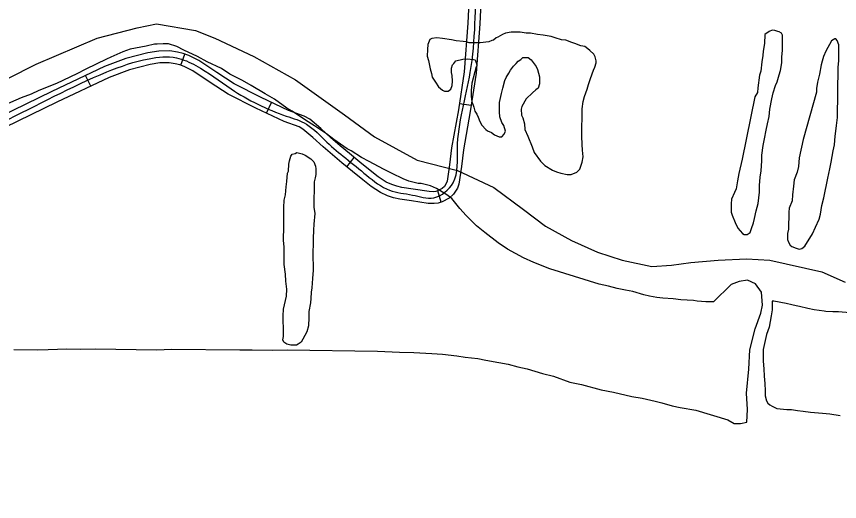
# Model space of a CAD drawing. Extents: x 3355677 to 3393573, y 612928 to 638357.
# Drawn here: x 3383066 to 3385143, y 632784 to 634008 of the extents above; entities that cross this region are included whole.
import ezdxf

# ---------------------------------------------------------------- set-up
doc = ezdxf.new("R2010")
doc.units = 0
for name, color, linetype in [('V-ROAD-CNTR', 7, 'Continuous'), ('V-SITE-VEGE', 7, 'Continuous'), ('V-TOPO-SHOR', 7, 'Continuous')]:
    doc.layers.add(name, color=color, linetype=linetype)

msp = doc.modelspace()

# ---------------------------------------------------------------- linework, layer by layer
at = {"layer": 'V-ROAD-CNTR'}
for p, q in [((3383480.3, 633884.6), (3383490.3, 633912.9)), ((3383253.1, 633831.7), (3383240.3, 633858.8)), ((3383696.6, 633763.7), (3383709.5, 633790.8)), ((3384213.4, 633782.9), (3384183.7, 633787.3)), ((3383899.1, 633628.7), (3383918.2, 633651.8)), ((3384137.5, 633539.1), (3384129, 633567.8))]:
    msp.add_line(p, q, dxfattribs=at)
for points in [[(3384211, 634113.6), (3384205.2, 633990.5), (3384195.9, 633868.2), (3384181.4, 633772.4), (3384163.9, 633676), (3384158.9, 633633.1), (3384152.9, 633592), (3384151.4, 633587.8), (3384145.6, 633579.1), (3384140, 633574.1), (3384128.6, 633567.7), (3384123.9, 633566.3), (3384118.7, 633565.7), (3384107.1, 633566), (3384067.2, 633572), (3384038.6, 633576.6), (3384025.3, 633579.3), (3384012.9, 633583.4), (3383999, 633590.1), (3383978.6, 633603.5), (3383958.7, 633619.1), (3383932.3, 633640.2), (3383906.2, 633661.7), (3383882.6, 633681.7), (3383859.1, 633701.8), (3383833.6, 633724.8), (3383806.3, 633748.2), (3383792.2, 633756.5), (3383752.5, 633770.3), (3383683.4, 633803.2), (3383615.1, 633837.8), (3383571.3, 633866.2), (3383526.1, 633896.8), (3383500.4, 633909.3), (3383486.5, 633914.2), (3383472.3, 633917.9), (3383453.2, 633920.6), (3383424.8, 633920.3), (3383397.2, 633915.8), (3383341.8, 633901.4), (3383288.1, 633881.5), (3383155.1, 633818.4), (3383023.3, 633754.5)], [(3384240.9, 634112.2), (3384235.1, 633988.7), (3384225.7, 633864.8), (3384211, 633767.5), (3384193.6, 633671.6), (3384188.7, 633629.2), (3384182.2, 633584.9), (3384178.5, 633574.3), (3384168.4, 633559.4), (3384157.7, 633549.6), (3384140.4, 633539.9), (3384129.9, 633536.8), (3384120, 633535.6), (3384104.4, 633536.1), (3384062.6, 633542.4), (3384033.1, 633547), (3384017.6, 633550.3), (3384001.7, 633555.5), (3383984.1, 633564), (3383961.1, 633579.1), (3383940, 633595.6), (3383913.4, 633616.9), (3383887, 633638.7), (3383863.2, 633658.9), (3383839.4, 633679.2), (3383813.8, 633702.2), (3383788.8, 633723.7), (3383779.5, 633729.1), (3383741.1, 633742.5), (3383670.2, 633776.2), (3383600.1, 633811.8), (3383554.8, 633841.2), (3383511, 633870.7), (3383488.8, 633881.6), (3383477.8, 633885.5), (3383466.5, 633888.4), (3383451.3, 633890.6), (3383427.4, 633890.3), (3383403.5, 633886.4), (3383350.7, 633872.8), (3383299.8, 633853.9), (3383168.1, 633791.3), (3383036.5, 633727.6)]]:
    msp.add_lwpolyline(points, dxfattribs=at)
msp.add_spline([(3382717.9, 631509.3), (3382683, 631774.7), (3382645.6, 632061.1), (3382613.4, 632280.7), (3382607, 632336.9), (3382604.4, 632398.7), (3382603.4, 632508.7), (3382612.3, 632627.6), (3382654.5, 632927.5), (3382669.5, 633023.9), (3382682.6, 633148.8), (3382689, 633232), (3382692.9, 633407.4), (3382698.9, 633498.5), (3382707.2, 633527.5), (3382719.2, 633555.1), (3382736.7, 633581.7), (3382777.9, 633615.1), (3383029.9, 633741), (3383294, 633867.7), (3383400.4, 633901.1), (3383469.4, 633903.2), (3383518.6, 633883.7), (3383607.6, 633824.8), (3383746.8, 633756.4), (3383797.6, 633735.9), (3383849.3, 633690.5), (3383896.6, 633650.2), (3383949.4, 633607.3), (3384007.3, 633569.4), (3384064.9, 633557.2), (3384119.3, 633550.6), (3384167.5, 633588.4), (3384178.7, 633673.8), (3384210.8, 633866.5), (3384225.9, 634112.9), (3384238.7, 634424.3), (3384250.9, 634776.1), (3384254, 634833.1)], degree=3, dxfattribs=at)
at = {"layer": 'V-SITE-VEGE'}
for p, q in [((3384280.9, 633955.5), (3384276.5, 633953.4)), ((3384291.9, 633962), (3384280.9, 633955.5)), ((3384299.7, 633965.1), (3384291.9, 633962)), ((3384314, 633968.2), (3384299.7, 633965.1)), ((3384337, 633967.9), (3384314, 633968.2)), ((3384352.3, 633965.5), (3384337, 633967.9)), ((3384363.3, 633965.3), (3384352.3, 633965.5)), ((3384380.7, 633961.8), (3384363.3, 633965.3)), ((3384395, 633960.5), (3384380.7, 633961.8)), ((3384414.7, 633956.9), (3384395, 633960.5)), ((3384425.6, 633953.5), (3384414.7, 633956.9)), ((3384954.2, 633962.5), (3384953.8, 633939.4)), ((3384965.2, 633970), (3384954.2, 633962.5)), ((3384973, 633973.2), (3384965.2, 633970)), ((3384979.5, 633972), (3384973, 633973.2)), ((3384987.2, 633969.7), (3384979.5, 633972)), ((3384990.4, 633968.5), (3384987.2, 633969.7)), ((3384995.9, 633965.2), (3384990.4, 633968.5)), ((3384999.1, 633960.7), (3384995.9, 633965.2)), ((3384998.6, 633922.4), (3384999.1, 633960.7)), ((3383414.2, 633938.1), (3383393.3, 633932.9)), ((3383420.8, 633938), (3383414.2, 633938.1)), ((3383436.2, 633938.9), (3383420.8, 633938)), ((3383449.3, 633938.7), (3383436.2, 633938.9)), ((3383470.1, 633931.8), (3383449.3, 633938.7)), ((3384104.1, 633937.2), (3384102.8, 633924.1)), ((3384108.7, 633949.2), (3384104.1, 633937.2)), ((3384114.2, 633952.4), (3384108.7, 633949.2)), ((3384126.3, 633953.3), (3384114.2, 633952.4)), ((3384140.5, 633952), (3384126.3, 633953.3)), ((3384163.5, 633948.4), (3384140.5, 633952)), ((3384175.5, 633946.1), (3384163.5, 633948.4)), ((3384193, 633944.7), (3384175.5, 633946.1)), ((3384200.7, 633943.5), (3384193, 633944.7)), ((3384208.3, 633941.2), (3384200.7, 633943.5)), ((3384235.7, 633940.8), (3384208.3, 633941.2)), ((3384257.7, 633943.8), (3384235.7, 633940.8)), ((3384265.4, 633947), (3384257.7, 633943.8)), ((3384269.8, 633948), (3384265.4, 633947)), ((3384276.5, 633953.4), (3384269.8, 633948)), ((3384440.9, 633948.9), (3384425.6, 633953.5)), ((3384451.8, 633947.6), (3384440.9, 633948.9)), ((3384467.1, 633941.9), (3384451.8, 633947.6)), ((3384474.7, 633939.6), (3384467.1, 633941.9)), ((3384490, 633933.9), (3384474.7, 633939.6)), ((3384953.8, 633939.4), (3384950.3, 633919.8)), ((3385122.8, 633945.8), (3385108.2, 633919.7)), ((3385130.5, 633951.2), (3385122.8, 633945.8)), ((3385133.8, 633951.1), (3385130.5, 633951.2)), ((3385137, 633946.7), (3385133.8, 633951.1)), ((3385141.3, 633935.7), (3385137, 633946.7)), ((3385141.1, 633924.7), (3385141.3, 633935.7)), ((3383333.9, 633918.4), (3383304.1, 633904.6)), ((3383352.6, 633924.7), (3383333.9, 633918.4)), ((3383393.3, 633932.9), (3383352.6, 633924.7)), ((3383488.6, 633922.8), (3383470.1, 633931.8)), ((3383522.3, 633907), (3383488.6, 633922.8)), ((3384102.8, 633924.1), (3384102.6, 633907.6)), ((3384499.8, 633931.6), (3384490, 633933.9)), ((3384507.4, 633926), (3384499.8, 633931.6)), ((3384512.8, 633921.6), (3384507.4, 633926)), ((3384522.6, 633912.7), (3384512.8, 633921.6)), ((3384950.3, 633919.8), (3384949, 633908.8)), ((3384997.2, 633904.8), (3384998.6, 633922.4)), ((3385108.2, 633919.7), (3385102.5, 633906.6)), ((3385140.7, 633896.2), (3385141.1, 633924.7)), ((3383293.1, 633900.3), (3383241.2, 633874.7)), ((3383304.1, 633904.6), (3383293.1, 633900.3)), ((3383547.4, 633893.4), (3383522.3, 633907)), ((3383583.3, 633876.5), (3383547.4, 633893.4)), ((3384102.6, 633907.6), (3384105.7, 633896.6)), ((3384105.7, 633896.6), (3384109.8, 633875.7)), ((3384169.2, 633889.1), (3384174.8, 633895.6)), ((3384174.8, 633895.6), (3384192.4, 633899.8)), ((3384192.4, 633899.8), (3384203.4, 633900.7)), ((3384203.4, 633900.7), (3384218.7, 633899.4)), ((3384218.7, 633899.4), (3384223.1, 633898.3)), ((3384223.1, 633898.3), (3384226.2, 633890.5)), ((3384327.1, 633889.1), (3384331.6, 633894.5)), ((3384331.6, 633894.5), (3384338.2, 633898.8)), ((3384338.2, 633898.8), (3384343.8, 633904.2)), ((3384343.8, 633904.2), (3384356.9, 633904)), ((3384356.9, 633904), (3384364.5, 633898.4)), ((3384364.5, 633898.4), (3384377.4, 633881.8)), ((3384525.8, 633906), (3384522.6, 633912.7)), ((3384528.9, 633896.1), (3384525.8, 633906)), ((3384528.8, 633890.6), (3384528.9, 633896.1)), ((3384946.6, 633893.5), (3384944.1, 633869.4)), ((3384949, 633908.8), (3384946.6, 633893.5)), ((3384997, 633890.6), (3384997.2, 633904.8)), ((3385099, 633894.6), (3385096.7, 633885.9)), ((3385102.5, 633906.6), (3385099, 633894.6)), ((3385139.4, 633878.7), (3385140.7, 633896.2)), ((3383241.2, 633874.7), (3383218, 633863)), ((3383603.9, 633861.9), (3383583.3, 633876.5)), ((3384109.8, 633875.7), (3384112.9, 633863.6)), ((3384163.4, 633866.2), (3384163.6, 633877.2)), ((3384163.6, 633877.2), (3384165.9, 633885.9)), ((3384165.9, 633885.9), (3384169.2, 633889.1)), ((3384226.1, 633880.7), (3384214.6, 633839.2)), ((3384227.2, 633883.9), (3384226.1, 633880.7)), ((3384226.2, 633890.5), (3384227.2, 633883.9)), ((3384312.6, 633871.8), (3384320.4, 633882.6)), ((3384320.4, 633882.6), (3384327.1, 633889.1)), ((3384377.4, 633881.8), (3384380.6, 633874.1)), ((3384380.6, 633874.1), (3384385.8, 633855.4)), ((3384514, 633851.4), (3384522, 633872.1)), ((3384522, 633872.1), (3384525.4, 633879.7)), ((3384525.4, 633879.7), (3384528.8, 633890.6)), ((3384993.4, 633870.9), (3384997, 633890.6)), ((3385096.7, 633885.9), (3385092, 633861.8)), ((3385137.6, 633752.6), (3385139.4, 633878.7)), ((3383218, 633863), (3383167.2, 633838.5)), ((3383636.6, 633846.1), (3383603.9, 633861.9)), ((3384112.9, 633863.6), (3384115, 633854.8)), ((3384115, 633854.8), (3384123.6, 633841.6)), ((3384165.5, 633858.5), (3384163.4, 633866.2)), ((3384166.4, 633844.2), (3384165.5, 633858.5)), ((3384298, 633845.7), (3384301.4, 633853.3)), ((3384301.4, 633853.3), (3384308.1, 633864.2)), ((3384308.1, 633864.2), (3384312.6, 633871.8)), ((3384385.8, 633855.4), (3384385.6, 633837.8)), ((3384509.4, 633836.1), (3384514, 633851.4)), ((3384940.7, 633859.6), (3384936.9, 633827.8)), ((3384944.1, 633869.4), (3384940.7, 633859.6)), ((3384985.4, 633842.5), (3384990, 633860)), ((3384990, 633860), (3384993.4, 633870.9)), ((3385092, 633861.8), (3385087.3, 633842.2)), ((3383167.2, 633838.5), (3383122, 633820.5)), ((3383658.3, 633833.8), (3383636.6, 633846.1)), ((3383693.1, 633812.4), (3383658.3, 633833.8)), ((3384123.6, 633841.6), (3384131.1, 633830.5)), ((3384131.1, 633830.5), (3384140.8, 633821.6)), ((3384161.7, 633824.6), (3384165.1, 633833.3)), ((3384165.1, 633833.3), (3384166.4, 633844.2)), ((3384214.6, 633839.2), (3384213.2, 633820.5)), ((3384293.3, 633827.1), (3384298, 633845.7)), ((3384385.6, 633837.8), (3384382.1, 633826.9)), ((3384506, 633824.1), (3384509.4, 633836.1)), ((3384975.1, 633815.2), (3384980.9, 633833.8)), ((3384980.9, 633833.8), (3384985.4, 633842.5)), ((3385087.3, 633842.2), (3385084.9, 633825.8)), ((3383103.3, 633812), (3383077.9, 633802.5)), ((3383122, 633820.5), (3383103.3, 633812)), ((3383717.1, 633798.9), (3383693.1, 633812.4)), ((3384140.8, 633821.6), (3384146.3, 633819.3)), ((3384146.3, 633819.3), (3384155.1, 633819.2)), ((3384155.1, 633819.2), (3384161.7, 633824.6)), ((3384213.2, 633820.5), (3384213, 633806.3)), ((3384285.1, 633791), (3384289.8, 633812.9)), ((3384289.8, 633812.9), (3384293.3, 633827.1)), ((3384367.7, 633815.1), (3384352.1, 633799.9)), ((3384376.6, 633822.6), (3384367.7, 633815.1)), ((3384382.1, 633826.9), (3384376.6, 633822.6)), ((3384499.1, 633805.5), (3384506, 633824.1)), ((3384935.6, 633815.8), (3384928.9, 633804.9)), ((3384936.9, 633827.8), (3384935.6, 633815.8)), ((3384971.6, 633799.9), (3384975.1, 633815.2)), ((3385084.8, 633817), (3385051.3, 633696.9)), ((3385084.9, 633825.8), (3385084.8, 633817)), ((3383077.9, 633802.5), (3383037.1, 633784.4)), ((3383748.5, 633776.6), (3383717.1, 633798.9)), ((3384213, 633806.3), (3384215, 633792)), ((3384215, 633792), (3384218.2, 633784.3)), ((3384284.8, 633766.9), (3384285.1, 633791)), ((3384352.1, 633799.9), (3384340.9, 633780.4)), ((3384493.2, 633774.9), (3384495.7, 633793.5)), ((3384495.7, 633793.5), (3384499.1, 633805.5)), ((3384928.9, 633804.9), (3384897.1, 633647.5)), ((3384966.8, 633773.7), (3384971.6, 633799.9)), ((3383761.6, 633768.7), (3383748.5, 633776.6)), ((3383795.3, 633746.3), (3383761.6, 633768.7)), ((3384218.2, 633784.3), (3384220.3, 633778.8)), ((3384220.3, 633778.8), (3384222.3, 633768.9)), ((3384222.3, 633768.9), (3384227.7, 633761.1)), ((3384340.9, 633780.4), (3384339.7, 633773.8)), ((3384339.7, 633773.8), (3384340.6, 633758.4)), ((3384492.2, 633705.9), (3384493.2, 633774.9)), ((3384965.5, 633755.1), (3384966.8, 633773.7)), ((3384227.7, 633761.1), (3384230.9, 633753.4)), ((3384230.9, 633753.4), (3384235.1, 633742.4)), ((3384285.7, 633754.8), (3384284.8, 633766.9)), ((3384291, 633740.5), (3384285.7, 633754.8)), ((3384340.6, 633758.4), (3384343.8, 633751.8)), ((3384343.8, 633751.8), (3384348, 633736.4)), ((3384960.8, 633736.5), (3384965.5, 633755.1)), ((3385135.1, 633732.9), (3385137.6, 633752.6)), ((3383818.1, 633731.7), (3383795.3, 633746.3)), ((3383848.5, 633711.6), (3383818.1, 633731.7)), ((3384235.1, 633742.4), (3384240.5, 633733.5)), ((3384240.5, 633733.5), (3384250.2, 633722.4)), ((3384295.3, 633732.8), (3384291, 633740.5)), ((3384299.5, 633718.5), (3384295.3, 633732.8)), ((3384348, 633736.4), (3384348.8, 633722.1)), ((3384957.3, 633721.2), (3384960.8, 633736.5)), ((3385133.8, 633718.7), (3385135.1, 633732.9)), ((3383866.9, 633697.1), (3383848.5, 633711.6)), ((3384250.2, 633722.4), (3384254.5, 633719.1)), ((3384254.5, 633719.1), (3384264.3, 633714.6)), ((3384264.3, 633714.6), (3384271.9, 633709)), ((3384271.9, 633709), (3384283.9, 633704.4)), ((3384290.5, 633704.3), (3384296.1, 633710.8)), ((3384296.1, 633710.8), (3384299.5, 633718.5)), ((3384348.8, 633722.1), (3384356.3, 633705.6)), ((3384493, 633685), (3384492.2, 633705.9)), ((3384953.7, 633699.3), (3384957.3, 633721.2)), ((3385131.4, 633705.6), (3385133.8, 633718.7)), ((3383900.6, 633673.6), (3383866.9, 633697.1)), ((3384283.9, 633704.4), (3384290.5, 633704.3)), ((3384356.3, 633705.6), (3384366.9, 633679.1)), ((3384950.2, 633681.8), (3384953.7, 633699.3)), ((3385051.3, 633696.9), (3385040.8, 633651)), ((3385130, 633683.7), (3385131.4, 633705.6)), ((3383910.4, 633669), (3383900.6, 633673.6)), ((3383936.5, 633652.2), (3383910.4, 633669)), ((3384366.9, 633679.1), (3384372.2, 633664.8)), ((3384372.2, 633664.8), (3384388.3, 633642.6)), ((3384493.9, 633670.8), (3384493, 633685)), ((3384495.9, 633653.2), (3384493.9, 633670.8)), ((3384946.6, 633657.8), (3384950.2, 633681.8)), ((3385121.7, 633639.9), (3385126.5, 633668.4)), ((3385126.5, 633668.4), (3385130, 633683.7)), ((3383956, 633642.1), (3383936.5, 633652.2)), ((3384493.5, 633640.1), (3384495.9, 633653.2)), ((3384897.1, 633647.5), (3384888.9, 633611.4)), ((3384946.4, 633643.5), (3384946.6, 633657.8)), ((3385040.8, 633651), (3385039.4, 633629)), ((3383992, 633622.9), (3383956, 633642.1)), ((3384013.7, 633611.6), (3383992, 633622.9)), ((3384388.3, 633642.6), (3384399.1, 633631.5)), ((3384399.1, 633631.5), (3384418.7, 633620.3)), ((3384487.8, 633622.6), (3384493.5, 633640.1)), ((3384944.9, 633618.3), (3384946.4, 633643.5)), ((3385039.4, 633629), (3385035.9, 633614.8)), ((3385113.5, 633599.5), (3385118.2, 633623.5)), ((3385118.2, 633623.5), (3385121.7, 633639.9)), ((3384042, 633598.1), (3384013.7, 633611.6)), ((3384418.7, 633620.3), (3384428.5, 633615.8)), ((3384428.5, 633615.8), (3384439.4, 633612.3)), ((3384439.4, 633612.3), (3384455.8, 633608.8)), ((3384455.8, 633608.8), (3384465.7, 633608.7)), ((3384465.7, 633608.7), (3384480, 633615)), ((3384480, 633615), (3384487.8, 633622.6)), ((3384888.9, 633611.4), (3384885.3, 633592.9)), ((3384942.5, 633601.9), (3384944.9, 633618.3)), ((3385035.9, 633614.8), (3385027.9, 633595.2)), ((3384056.2, 633592.4), (3384042, 633598.1)), ((3384079.1, 633586.6), (3384056.2, 633592.4)), ((3384086.8, 633586.5), (3384079.1, 633586.6)), ((3384110.9, 633580.7), (3384086.8, 633586.5)), ((3384885.3, 633592.9), (3384881.8, 633573.2)), ((3384941.1, 633581.1), (3384942.5, 633601.9)), ((3385027.9, 633595.2), (3385026.6, 633579.9)), ((3385102.9, 633550.3), (3385113.5, 633599.5)), ((3384126.1, 633573.9), (3384110.9, 633580.7)), ((3384148.9, 633559.3), (3384126.1, 633573.9)), ((3384877.3, 633563.4), (3384870.4, 633547)), ((3384881.8, 633573.2), (3384877.3, 633563.4)), ((3384937.2, 633536.2), (3384940.9, 633564.7)), ((3384940.9, 633564.7), (3384941.1, 633581.1)), ((3385026.6, 633579.9), (3385024.1, 633558)), ((3384164.1, 633548.1), (3384148.9, 633559.3)), ((3384184.6, 633523.7), (3384164.1, 633548.1)), ((3384870.4, 633547), (3384869.2, 633535)), ((3385022.8, 633542.7), (3385015.9, 633524.1)), ((3385024.1, 633558), (3385022.8, 633542.7)), ((3385098.3, 633530.6), (3385102.9, 633550.3)), ((3384200.8, 633505.9), (3384184.6, 633523.7)), ((3384869.2, 633535), (3384868.9, 633514.1)), ((3384932.5, 633517.6), (3384937.2, 633536.2)), ((3385015.9, 633524.1), (3385014.7, 633514.3)), ((3385094.7, 633508.8), (3385098.3, 633530.6)), ((3384226.7, 633479.3), (3384200.8, 633505.9)), ((3384868.9, 633514.1), (3384872.1, 633506.4)), ((3384872.1, 633506.4), (3384879.5, 633487.7)), ((3384927.9, 633498), (3384932.5, 633517.6)), ((3385014.7, 633514.3), (3385014.1, 633471.5)), ((3385091.2, 633496.7), (3385094.7, 633508.8)), ((3384247.3, 633462.5), (3384226.7, 633479.3)), ((3384879.5, 633487.7), (3384885.8, 633473.3)), ((3384920.9, 633472.8), (3384925.5, 633487)), ((3384925.5, 633487), (3384927.9, 633498)), ((3385082.1, 633476), (3385091.2, 633496.7)), ((3384281, 633436.8), (3384247.3, 633462.5)), ((3384885.8, 633473.3), (3384897.7, 633460)), ((3384897.7, 633460), (3384902.1, 633457.8)), ((3384902.1, 633457.8), (3384909.7, 633457.7)), ((3384909.7, 633457.7), (3384917.5, 633463)), ((3384917.5, 633463), (3384920.9, 633472.8)), ((3385011.8, 633460.6), (3385011.5, 633445.2)), ((3385014.1, 633471.5), (3385011.8, 633460.6)), ((3385055.1, 633428.2), (3385074.2, 633459.7)), ((3385074.2, 633459.7), (3385082.1, 633476)), ((3384304.9, 633421.1), (3384281, 633436.8)), ((3385011.5, 633445.2), (3385013.6, 633438.6)), ((3385013.6, 633438.6), (3385017.9, 633430.9)), ((3384345.1, 633398.6), (3384304.9, 633421.1)), ((3385017.9, 633430.9), (3385022.2, 633427.6)), ((3385022.2, 633427.6), (3385033.1, 633423)), ((3385033.1, 633423), (3385040.8, 633420.7)), ((3385040.8, 633420.7), (3385047.4, 633422.8)), ((3385047.4, 633422.8), (3385055.1, 633428.2)), ((3384371.3, 633387.3), (3384345.1, 633398.6)), ((3384411.6, 633371.4), (3384371.3, 633387.3)), ((3384536, 633332.3), (3384411.6, 633371.4)), ((3384560.1, 633327.6), (3384536, 633332.3)), ((3384889.7, 633339), (3384869.1, 633331.6)), ((3384910.2, 633342.3), (3384889.7, 633339)), ((3384930.3, 633333.4), (3384910.2, 633342.3)), ((3384945.8, 633312.5), (3384930.3, 633333.4)), ((3384581.9, 633321.8), (3384560.1, 633327.6)), ((3384602.7, 633317.2), (3384581.9, 633321.8)), ((3384621.3, 633313.6), (3384602.7, 633317.2)), ((3384648.6, 633305.5), (3384621.3, 633313.6)), ((3384869.1, 633331.6), (3384824.9, 633287.7)), ((3384948.6, 633279.9), (3384945.8, 633312.5)), ((3384662.8, 633302.1), (3384648.6, 633305.5)), ((3384681.4, 633298.5), (3384662.8, 633302.1)), ((3384696.7, 633297.2), (3384681.4, 633298.5)), ((3384723, 633295.7), (3384696.7, 633297.2)), ((3384742.7, 633293.2), (3384723, 633295.7)), ((3384774.5, 633291.7), (3384742.7, 633293.2)), ((3384783.2, 633289.4), (3384774.5, 633291.7)), ((3384805.1, 633288), (3384783.2, 633289.4)), ((3384824.9, 633287.7), (3384805.1, 633288)), ((3384943.8, 633259.7), (3384948.6, 633279.9)), ((3384972.9, 633290), (3384972.6, 633268.1)), ((3384977.3, 633289.9), (3384972.9, 633290)), ((3385007.9, 633284), (3384977.3, 633289.9)), ((3385022.1, 633280.5), (3385007.9, 633284)), ((3385033, 633278.2), (3385022.1, 633280.5)), ((3385041.8, 633275.9), (3385033, 633278.2)), ((3385062.5, 633271.2), (3385041.8, 633275.9)), ((3385078.9, 633267.7), (3385062.5, 633271.2)), ((3384930.1, 633219.5), (3384943.8, 633259.7)), ((3384970.2, 633252.7), (3384965.4, 633224.3)), ((3384972.6, 633268.1), (3384970.2, 633252.7)), ((3385104.1, 633264), (3385078.9, 633267.7)), ((3385108.5, 633263.9), (3385104.1, 633264)), ((3385126, 633262.6), (3385108.5, 633263.9)), ((3385140.3, 633262.4), (3385126, 633262.6)), ((3385168.7, 633259.8), (3385140.3, 633262.4)), ((3384916, 633167.1), (3384930.1, 633219.5)), ((3384965.4, 633224.3), (3384958.5, 633205.8)), ((3384958.5, 633205.8), (3384953.8, 633182.8)), ((3383059.1, 633168), (3383119.4, 633167.1)), ((3383119.4, 633167.1), (3383145.7, 633167.8)), ((3383145.7, 633167.8), (3383192.8, 633169.4)), ((3383192.8, 633169.4), (3383227.9, 633168.9)), ((3383227.9, 633168.9), (3383264.1, 633169.4)), ((3383264.1, 633169.4), (3383419.8, 633167.2)), ((3383419.8, 633167.2), (3383457.1, 633168.9)), ((3383457.1, 633168.9), (3383629.2, 633166.5)), ((3383629.2, 633166.5), (3383661, 633167.1)), ((3383661, 633167.1), (3383711.4, 633166.4)), ((3383711.4, 633166.4), (3383748.7, 633167)), ((3383748.7, 633167), (3383976.7, 633163.7)), ((3384914.2, 633118.4), (3384916, 633167.1)), ((3384950.3, 633167.5), (3384949.9, 633137.9)), ((3384953.8, 633182.8), (3384950.3, 633167.5)), ((3383976.7, 633163.7), (3384032.6, 633160.8)), ((3384032.6, 633160.8), (3384068.7, 633160.3)), ((3384068.7, 633160.3), (3384113.6, 633157.4)), ((3384113.6, 633157.4), (3384141, 633155.9)), ((3384141, 633155.9), (3384177.2, 633152.1)), ((3384177.2, 633152.1), (3384197.9, 633148.6)), ((3384197.9, 633148.6), (3384229.7, 633144.8)), ((3384229.7, 633144.8), (3384250.5, 633141.2)), ((3384250.5, 633141.2), (3384283.3, 633135.3)), ((3384283.3, 633135.3), (3384306.2, 633130.6)), ((3384306.2, 633130.6), (3384331.3, 633123.6)), ((3384949.9, 633137.9), (3384951.8, 633119.2)), ((3384331.3, 633123.6), (3384354.3, 633118.9)), ((3384354.3, 633118.9), (3384393.6, 633107.4)), ((3384393.6, 633107.4), (3384420.9, 633100.4)), ((3384907.9, 633057.6), (3384914.2, 633118.4)), ((3384951.8, 633119.2), (3384952.7, 633100.6)), ((3384420.9, 633100.4), (3384462.4, 633085.6)), ((3384462.4, 633085.6), (3384491.9, 633079.7)), ((3384952.7, 633100.6), (3384954.6, 633081.9)), ((3384491.9, 633079.7), (3384541, 633065.9)), ((3384541, 633065.9), (3384572.7, 633059.9)), ((3384954.6, 633081.9), (3384955.4, 633063.3)), ((3384955.4, 633063.3), (3384955.3, 633051.2)), ((3384572.7, 633059.9), (3384618.6, 633049.4)), ((3384618.6, 633049.4), (3384644.9, 633044.7)), ((3384644.9, 633044.7), (3384677.7, 633037.6)), ((3384910.4, 633016.8), (3384907.9, 633057.6)), ((3384955.3, 633051.2), (3384958.4, 633038)), ((3384677.7, 633037.6), (3384694.1, 633033)), ((3384694.1, 633033), (3384720.3, 633026)), ((3384720.3, 633026), (3384741, 633021.4)), ((3384741, 633021.4), (3384780.3, 633015)), ((3384958.4, 633038), (3384961.6, 633032.5)), ((3384961.6, 633032.5), (3384967, 633028)), ((3384967, 633028), (3384972.4, 633024.7)), ((3384972.4, 633024.7), (3384984.4, 633019)), ((3384780.3, 633015), (3384860.6, 632990.2)), ((3384909.2, 632984.3), (3384910.4, 633016.8)), ((3384984.4, 633019), (3385009.6, 633016.5)), ((3385009.6, 633016.5), (3385021.6, 633016.3)), ((3385021.6, 633016.3), (3385037, 633013.9)), ((3385037, 633013.9), (3385051.2, 633012.6)), ((3385051.2, 633012.6), (3385069.8, 633010.1)), ((3385069.8, 633010.1), (3385099.4, 633007.5)), ((3385099.4, 633007.5), (3385118, 633005.1)), ((3385118, 633005.1), (3385144.2, 633001.4)), ((3384860.6, 632990.2), (3384876.6, 632981.4)), ((3384876.6, 632981.4), (3384892.8, 632980.8)), ((3384892.8, 632980.8), (3384909.2, 632984.3))]:
    msp.add_line(p, q, dxfattribs=at)
msp.add_lwpolyline([(3383739.2, 633252.7), (3383739.4, 633269.2), (3383747.6, 633302), (3383747.8, 633319.5), (3383745.9, 633340.4), (3383745.1, 633357.9), (3383741, 633382.1), (3383741.6, 633425.9), (3383739.7, 633443.5), (3383740.2, 633477.5), (3383740.9, 633525.7), (3383741.1, 633544.4), (3383744.6, 633557.5), (3383746, 633578.3), (3383748.4, 633591.4), (3383749.8, 633612.2), (3383752, 633617.7), (3383753.4, 633635.2), (3383754.6, 633643.9), (3383758, 633654.9), (3383761.4, 633660.3), (3383769.1, 633662.4), (3383773.5, 633664.5), (3383786.6, 633661), (3383794.3, 633657.6), (3383808.4, 633648.7), (3383816, 633640.9), (3383820.2, 633629.9), (3383821.2, 633623.3), (3383821, 633609), (3383819.8, 633600.3), (3383817.4, 633590.4), (3383816.5, 633526.8), (3383818.5, 633510.4), (3383815.9, 633484.1), (3383815.7, 633468.7), (3383814.3, 633447.9), (3383813.6, 633398.6), (3383814.5, 633380), (3383814.3, 633367.9), (3383812.9, 633347.1), (3383811.6, 633335), (3383811.5, 633323), (3383809.1, 633312.1), (3383808.9, 633296.7), (3383807.6, 633285.8), (3383804, 633263.9), (3383803.8, 633248.5), (3383802.4, 633227.7), (3383798.9, 633212.4), (3383788.8, 633193.9), (3383784.3, 633186.3), (3383776.6, 633181), (3383772.1, 633178.8), (3383757.9, 633179), (3383748.1, 633181.4), (3383740.4, 633185.8), (3383738.3, 633192.5), (3383739.5, 633200.1), (3383739.7, 633208.9)], close=True, dxfattribs=at)
at = {"layer": 'V-TOPO-SHOR'}
msp.add_lwpolyline([(3382758.6, 633707.4), (3383115.3, 633887.4), (3383269.1, 633952.8), (3383370.5, 633979), (3383419.6, 633988.8), (3383517.7, 633972.5), (3383566.8, 633952.8), (3383665, 633907), (3383769.7, 633848.1), (3383894, 633759.8), (3383969.3, 633704.2), (3384077.2, 633645.3), (3384178.7, 633619.1), (3384270.3, 633576.5), (3384345.5, 633520.9), (3384401.2, 633478.4), (3384466.6, 633442.4), (3384532, 633412.9), (3384594.2, 633393.3), (3384669.5, 633377), (3384718.6, 633380.2), (3384767.6, 633386.8), (3384836.3, 633393.3), (3384908.3, 633396.6), (3384967.2, 633393.3), (3385098.1, 633363.9), (3385157, 633337.7)], dxfattribs=at)

doc.saveas('drawing.dxf')
